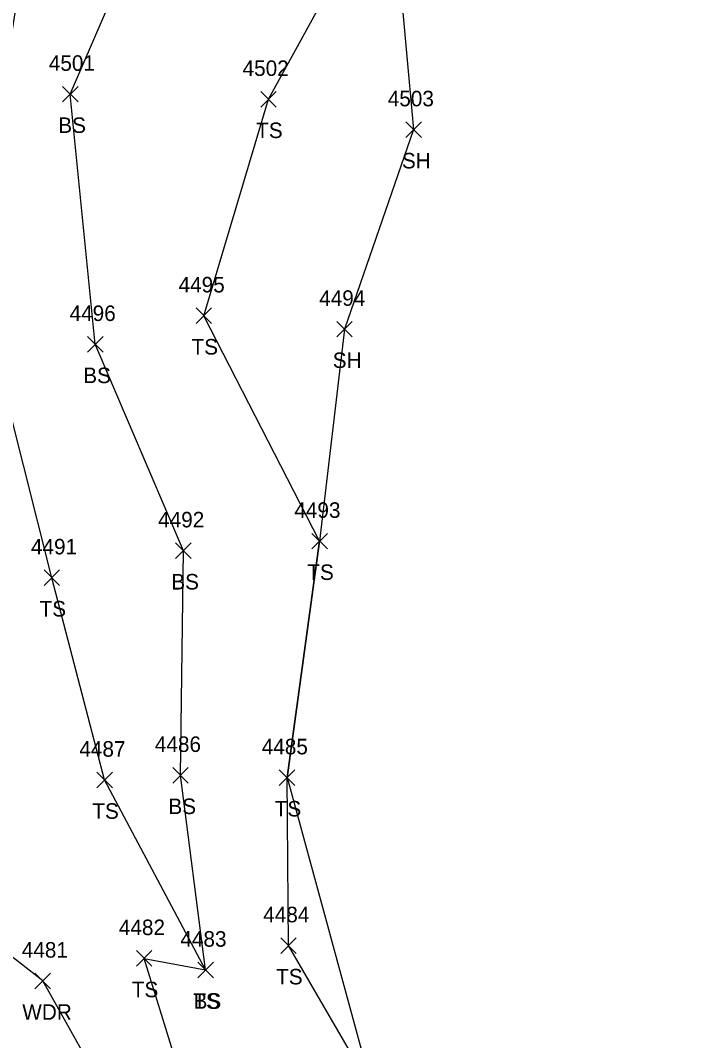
# Model space of a CAD drawing. Extents: x 1439173 to 1457902, y 641926 to 659889.
# Drawn here: x 1445783 to 1445870.5, y 656282.1 to 656413.5 of the extents above; entities that cross this region are included whole.
import ezdxf

# ---------------------------------------------------------------- set-up
doc = ezdxf.new("R2010")
doc.units = 0
for name, color, linetype in [('L_A', 7, 'Continuous'), ('L_I', 7, 'Continuous'), ('L_TIC', 7, 'Continuous'), ('LAWA', 7, 'Continuous'), ('LELB', 7, 'Continuous'), ('LSOGP', 7, 'Continuous')]:
    doc.layers.add(name, color=color, linetype=linetype)

msp = doc.modelspace()

# ---------------------------------------------------------------- linework, layer by layer
at = {"layer": 'L_TIC'}
for points in [[(1445788.4, 656403.02), (1445790.4, 656405.02)], [(1445790.4, 656403.02), (1445788.4, 656405.02)], [(1445813.95, 656402.36), (1445815.95, 656404.36)], [(1445815.95, 656402.36), (1445813.95, 656404.36)], [(1445832.66, 656398.45), (1445834.66, 656400.45)], [(1445834.66, 656398.45), (1445832.66, 656400.45)], [(1445805.62, 656374.48), (1445807.62, 656376.48)], [(1445807.62, 656374.48), (1445805.62, 656376.48)], [(1445823.74, 656372.75), (1445825.74, 656374.75)], [(1445825.74, 656372.75), (1445823.74, 656374.75)], [(1445791.62, 656370.8), (1445793.62, 656372.8)], [(1445793.62, 656370.8), (1445791.62, 656372.8)], [(1445820.54, 656345.45), (1445822.54, 656347.45)], [(1445822.54, 656345.45), (1445820.54, 656347.45)], [(1445802.98, 656344.22), (1445804.98, 656346.22)], [(1445804.98, 656344.22), (1445802.98, 656346.22)], [(1445786.03, 656340.74), (1445788.03, 656342.74)], [(1445788.03, 656340.74), (1445786.03, 656342.74)], [(1445802.61, 656315.3), (1445804.61, 656317.3)], [(1445804.61, 656315.3), (1445802.61, 656317.3)], [(1445816.34, 656314.99), (1445818.34, 656316.99)], [(1445818.34, 656314.99), (1445816.34, 656316.99)], [(1445792.83, 656314.69), (1445794.83, 656316.69)], [(1445794.83, 656314.69), (1445792.83, 656316.69)], [(1445816.53, 656293.36), (1445818.53, 656295.36)], [(1445818.53, 656293.36), (1445816.53, 656295.36)], [(1445797.92, 656291.71), (1445799.92, 656293.71)], [(1445799.92, 656291.71), (1445797.92, 656293.71)], [(1445805.85, 656290.22), (1445807.85, 656292.22)], [(1445807.85, 656290.22), (1445805.85, 656292.22)], [(1445805.85, 656290.22), (1445807.85, 656292.22)], [(1445807.85, 656290.22), (1445805.85, 656292.22)], [(1445784.85, 656288.81), (1445786.85, 656290.81)], [(1445786.85, 656288.81), (1445784.85, 656290.81)]]:
    msp.add_lwpolyline(points, dxfattribs=at)
at = {"layer": 'LAWA'}
msp.add_lwpolyline([(1445796.3, 656271.18), (1445785.85, 656289.81), (1445774.66, 656298.52), (1445754.19, 656301.63), (1445733.95, 656300.95), (1445724.13, 656298.32), (1445717.27, 656302), (1445715.02, 656305.33), (1445711.74, 656340.27), (1445711.14, 656372.89), (1445713.07, 656399.6), (1445714.69, 656432.04), (1445722.83, 656469.46), (1445713.96, 656510.59), (1445715.7, 656544.21), (1445717.73, 656590.45), (1445718.2, 656631.31), (1445720.55, 656662.34), (1445717.97, 656678.43), (1445716.66, 656703.35), (1445721.75, 656736.96)], dxfattribs=at)
at = {"layer": 'LELB'}
for points in [[(1445838.55, 656084.74), (1445827, 656105.12), (1445815.41, 656136.58), (1445802.92, 656158.53), (1445799.57, 656177.57), (1445810.83, 656199.66), (1445811.89, 656216.31), (1445812.5, 656247.66), (1445805.62, 656271.05), (1445798.92, 656292.71), (1445806.85, 656291.22), (1445793.83, 656315.69), (1445787.03, 656341.74), (1445779.68, 656370.74), (1445780.3, 656402.21), (1445785.28, 656433.32), (1445787.71, 656460.21), (1445788.09, 656489.61), (1445787.16, 656538.13), (1445791.27, 656579.26), (1445788, 656622.8), (1445792.35, 656657.94), (1445785.27, 656693.3), (1445808.46, 656731.72)], [(1445806.85, 656291.22), (1445803.61, 656316.3), (1445803.98, 656345.22), (1445792.62, 656371.8), (1445789.4, 656404.02), (1445800.87, 656430.55), (1445808.03, 656458.23), (1445802.26, 656486.39), (1445806.38, 656533.74), (1445807.99, 656577.99), (1445810.5, 656618.09), (1445810.03, 656652.44), (1445814.93, 656689.07), (1445833.57, 656724.9)], [(1445836.66, 656192.38), (1445831.64, 656212.45), (1445831.09, 656245.28), (1445828.3, 656275.81), (1445817.53, 656294.36), (1445817.34, 656315.99), (1445821.54, 656346.45), (1445806.62, 656375.48), (1445814.95, 656403.36), (1445830.66, 656431.96), (1445833.67, 656457.64), (1445832.4, 656490.91), (1445826.88, 656529.89), (1445830.8, 656571.7), (1445850.08, 656605.41), (1445852.74, 656646.5), (1445857.22, 656676.91), (1445870.52, 656719.54)]]:
    msp.add_lwpolyline(points, dxfattribs=at)
at = {"layer": 'LSOGP'}
msp.add_lwpolyline([(1445824.62, 656807.5), (1445809.61, 656766.97), (1445833.57, 656724.91), (1445870.52, 656719.55), (1445857.22, 656676.91), (1445852.74, 656646.51), (1445850.08, 656605.42), (1445830.79, 656571.71), (1445826.89, 656529.9), (1445832.41, 656490.91), (1445833.67, 656457.64), (1445830.66, 656431.97), (1445833.66, 656399.45), (1445824.74, 656373.76), (1445821.54, 656346.45), (1445817.34, 656316), (1445828.3, 656275.81)], dxfattribs=at)

# ---------------------------------------------------------------- texts
at = {"layer": 'L_A'}
for s, p in [('BS', (1445787.85, 656399.02)), ('TS', (1445813.36, 656398.36)), ('SH', (1445832.15, 656394.45)), ('TS', (1445805.03, 656370.48)), ('SH', (1445823.23, 656368.75)), ('BS', (1445791.07, 656366.8)), ('TS', (1445819.95, 656341.45)), ('BS', (1445802.42, 656340.22)), ('TS', (1445785.44, 656336.74)), ('BS', (1445802.05, 656311.3)), ('TS', (1445815.75, 656310.99)), ('TS', (1445792.24, 656310.69)), ('TS', (1445815.93, 656289.36)), ('TS', (1445797.33, 656287.71)), ('TS', (1445805.26, 656286.22)), ('BS', (1445805.29, 656286.22)), ('WDR', (1445783.21, 656284.81))]:
    msp.add_text(s, height=2, dxfattribs=at).set_placement(p)
at = {"layer": 'L_I'}
for s, p in [('4501', (1445786.63, 656407.02)), ('4502', (1445811.61, 656406.36)), ('4503', (1445830.32, 656402.45)), ('4495', (1445803.36, 656378.48)), ('4494', (1445821.48, 656376.75)), ('4496', (1445789.31, 656374.8)), ('4493', (1445818.28, 656349.45)), ('4492', (1445800.72, 656348.22)), ('4491', (1445784.33, 656344.74)), ('4486', (1445800.3, 656319.3)), ('4485', (1445814.08, 656318.99)), ('4487', (1445790.57, 656318.69)), ('4484', (1445814.27, 656297.36)), ('4482', (1445795.66, 656295.71)), ('4483', (1445803.59, 656294.22)), ('4483', (1445803.59, 656294.22)), ('4481', (1445783.15, 656292.81))]:
    msp.add_text(s, height=2, dxfattribs=at).set_placement(p)

doc.saveas('drawing.dxf')
